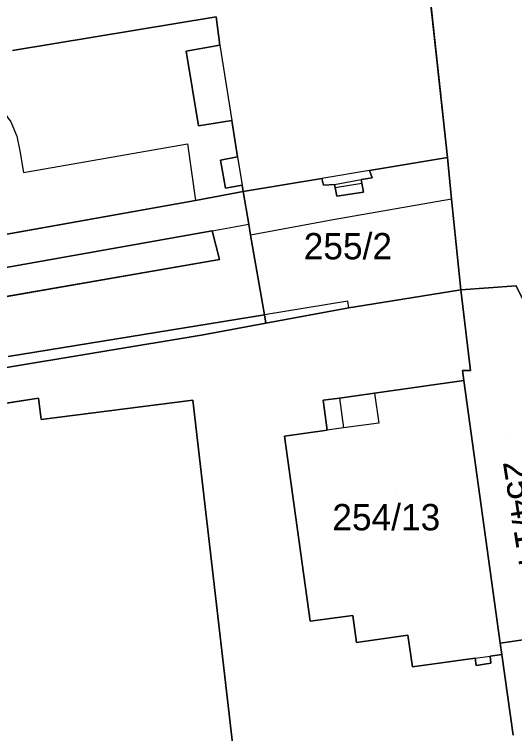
# Model space of a CAD drawing. Extents: x -263423 to -261326, y -1240067 to -1237864.
# Drawn here: x -263283.6 to -263245.7, y -1239493.9 to -1239439.4 of the extents above; entities that cross this region are included whole.
import ezdxf

# ---------------------------------------------------------------- set-up
doc = ezdxf.new("R2010")
doc.units = 0
for name, color, linetype in [('body_kn', 7, 'Continuous'), ('kladpar_druhypozemkov', 7, 'Continuous'), ('kladpar_hranice', 7, 'Continuous'), ('kladpar_parcelnecisla', 7, 'Continuous'), ('kladpar_plochy', 7, 'Continuous'), ('zappar_hrandruhpozemk', 7, 'Continuous')]:
    doc.layers.add(name, color=color, linetype=linetype)

msp = doc.modelspace()

# ---------------------------------------------------------------- linework, layer by layer
at = {"layer": 'body_kn'}
for p, q in [((-263268.28, -1239439.56), (-263268.28, -1239439.56)), ((-263268.02, -1239441.72), (-263268.02, -1239441.72)), ((-263268.02, -1239441.72), (-263268.02, -1239441.72)), ((-263270.55, -1239442.17), (-263270.55, -1239442.17)), ((-263267.1, -1239447.44), (-263267.1, -1239447.44)), ((-263269.63, -1239447.84), (-263269.63, -1239447.84)), ((-263283.4, -1239448.62), (-263283.4, -1239448.62)), ((-263270.47, -1239449.21), (-263270.47, -1239449.21)), ((-263283.18, -1239449.73), (-263283.18, -1239449.73)), ((-263267.97, -1239450.44), (-263267.97, -1239450.44)), ((-263266.66, -1239450.2), (-263266.66, -1239450.2)), ((-263266.66, -1239450.2), (-263266.66, -1239450.2)), ((-263250.76, -1239450.23), (-263250.76, -1239450.23)), ((-263282.88, -1239451.38), (-263282.88, -1239451.38)), ((-263256.66, -1239451.22), (-263256.66, -1239451.22)), ((-263256.66, -1239451.22), (-263256.66, -1239451.22)), ((-263260.28, -1239451.84), (-263260.28, -1239451.84)), ((-263260.28, -1239451.84), (-263260.28, -1239451.84)), ((-263257.3, -1239451.91), (-263257.3, -1239451.91)), ((-263256.47, -1239451.79), (-263256.47, -1239451.79)), ((-263267.58, -1239452.56), (-263267.58, -1239452.56)), ((-263266.32, -1239452.35), (-263266.32, -1239452.35)), ((-263260.15, -1239452.35), (-263260.15, -1239452.35)), ((-263260.15, -1239452.35), (-263260.15, -1239452.35)), ((-263259.33, -1239452.29), (-263259.33, -1239452.29)), ((-263259.33, -1239452.29), (-263259.33, -1239452.29)), ((-263259.28, -1239452.53), (-263259.28, -1239452.53)), ((-263259.28, -1239452.53), (-263259.28, -1239452.53)), ((-263257.24, -1239452.18), (-263257.24, -1239452.18)), ((-263266.24, -1239452.83), (-263266.24, -1239452.83)), ((-263259.14, -1239453.18), (-263259.14, -1239453.18)), ((-263257.11, -1239452.87), (-263257.11, -1239452.87)), ((-263269.86, -1239453.51), (-263269.86, -1239453.51)), ((-263250.46, -1239453.41), (-263250.46, -1239453.41)), ((-263250.46, -1239453.41), (-263250.46, -1239453.41)), ((-263265.81, -1239455.31), (-263265.81, -1239455.31)), ((-263259.41, -1239454.96), (-263259.41, -1239454.96)), ((-263268.6, -1239455.8), (-263268.6, -1239455.8)), ((-263268.6, -1239455.8), (-263268.6, -1239455.8)), ((-263265.69, -1239456.14), (-263265.69, -1239456.14)), ((-263268.04, -1239457.97), (-263268.04, -1239457.97)), ((-263249.74, -1239460.28), (-263249.74, -1239460.28)), ((-263249.74, -1239460.28), (-263249.74, -1239460.28)), ((-263258.3, -1239461.13), (-263258.3, -1239461.13)), ((-263258.3, -1239461.13), (-263258.3, -1239461.13)), ((-263258.24, -1239461.64), (-263258.24, -1239461.64)), ((-263258.24, -1239461.64), (-263258.24, -1239461.64)), ((-263257.13, -1239461.46), (-263257.13, -1239461.46)), ((-263264.63, -1239462.17), (-263264.63, -1239462.17)), ((-263264.52, -1239462.82), (-263264.52, -1239462.82)), ((-263264.52, -1239462.82), (-263264.52, -1239462.82)), ((-263269.27, -1239463.69), (-263269.27, -1239463.69)), ((-263249.62, -1239466.41), (-263249.62, -1239466.41)), ((-263249.26, -1239466.39), (-263249.26, -1239466.39)), ((-263249.01, -1239466.39), (-263249.01, -1239466.39)), ((-263249.52, -1239467.17), (-263249.52, -1239467.17)), ((-263281.76, -1239468.51), (-263281.76, -1239468.51)), ((-263258.94, -1239468.49), (-263258.94, -1239468.49)), ((-263258.94, -1239468.49), (-263258.94, -1239468.49)), ((-263256.29, -1239468.12), (-263256.29, -1239468.12)), ((-263256.29, -1239468.12), (-263256.29, -1239468.12)), ((-263270.06, -1239468.65), (-263270.06, -1239468.65)), ((-263260.19, -1239468.66), (-263260.19, -1239468.66)), ((-263281.55, -1239470.13), (-263281.55, -1239470.13)), ((-263255.97, -1239470.39), (-263255.97, -1239470.39)), ((-263259.88, -1239470.93), (-263259.88, -1239470.93)), ((-263258.63, -1239470.76), (-263258.63, -1239470.76)), ((-263258.63, -1239470.76), (-263258.63, -1239470.76)), ((-263263.12, -1239471.38), (-263263.12, -1239471.38)), ((-263261.16, -1239485.43), (-263261.16, -1239485.43)), ((-263257.93, -1239484.98), (-263257.93, -1239484.98)), ((-263253.75, -1239486.48), (-263253.75, -1239486.48)), ((-263257.64, -1239487.03), (-263257.64, -1239487.03)), ((-263246.77, -1239487.08), (-263246.77, -1239487.08)), ((-263247.53, -1239488.07), (-263247.53, -1239488.07)), ((-263246.65, -1239487.95), (-263246.65, -1239487.95)), ((-263246.65, -1239487.95), (-263246.65, -1239487.95)), ((-263248.66, -1239488.23), (-263248.66, -1239488.23)), ((-263248.66, -1239488.23), (-263248.66, -1239488.23)), ((-263247.46, -1239488.61), (-263247.46, -1239488.61)), ((-263253.41, -1239488.89), (-263253.41, -1239488.89)), ((-263248.59, -1239488.77), (-263248.59, -1239488.77))]:
    msp.add_line(p, q, dxfattribs=at)
at = {"layer": 'kladpar_druhypozemkov'}
for p, q in [((-263257.11, -1239456.27), (-263257.11, -1239456.27)), ((-263246.03, -1239471.32), (-263246.03, -1239471.32)), ((-263254.61, -1239475.52), (-263254.61, -1239475.52))]:
    msp.add_line(p, q, dxfattribs=at)
at = {"layer": 'kladpar_hranice'}
for points in [[(-263245.79, -1239494.08), (-263246.65, -1239487.95), (-263246.77, -1239487.08), (-263243.28, -1239486.58), (-263241.62, -1239484.37), (-263244.04, -1239463.04), (-263245.55, -1239459.98), (-263249.74, -1239460.28), (-263250.46, -1239453.41), (-263250.76, -1239450.23), (-263252.79, -1239431.49), (-263252.5, -1239431.46), (-263252.73, -1239429.25), (-263253.03, -1239429.29), (-263259.71, -1239368.12), (-263260.56, -1239360.67), (-263250.99, -1239359.24), (-263250.19, -1239366.54), (-263228.38, -1239561.19)], [(-263252.79, -1239431.49), (-263250.76, -1239450.23), (-263256.66, -1239451.22), (-263256.47, -1239451.79), (-263257.3, -1239451.91), (-263257.24, -1239452.18), (-263257.11, -1239452.87), (-263259.14, -1239453.18), (-263259.28, -1239452.53), (-263259.33, -1239452.29), (-263260.15, -1239452.35), (-263260.28, -1239451.84), (-263266.24, -1239452.83), (-263266.32, -1239452.35), (-263267.58, -1239452.56), (-263267.97, -1239450.44), (-263266.66, -1239450.2), (-263267.1, -1239447.44), (-263269.63, -1239447.84), (-263270.55, -1239442.17), (-263268.02, -1239441.72), (-263268.28, -1239439.56), (-263283.72, -1239442.13)], [(-263283.72, -1239442.13), (-263268.28, -1239439.56), (-263268.02, -1239441.72), (-263270.55, -1239442.17), (-263269.63, -1239447.84), (-263267.1, -1239447.44), (-263266.66, -1239450.2), (-263267.97, -1239450.44), (-263267.58, -1239452.56), (-263266.32, -1239452.35), (-263266.24, -1239452.83), (-263269.86, -1239453.51), (-263297, -1239458.35)], [(-263260.28, -1239451.84), (-263260.15, -1239452.35), (-263259.33, -1239452.29), (-263259.28, -1239452.53), (-263259.14, -1239453.18), (-263257.11, -1239452.87), (-263257.24, -1239452.18), (-263257.3, -1239451.91), (-263256.47, -1239451.79), (-263256.66, -1239451.22), (-263250.76, -1239450.23), (-263250.46, -1239453.41), (-263249.74, -1239460.28), (-263257.13, -1239461.46), (-263258.24, -1239461.64), (-263264.52, -1239462.82), (-263264.63, -1239462.17), (-263265.69, -1239456.14), (-263265.81, -1239455.31), (-263266.24, -1239452.83), (-263260.28, -1239451.84)], [(-263297, -1239458.35), (-263269.86, -1239453.51), (-263266.24, -1239452.83), (-263265.81, -1239455.31), (-263265.69, -1239456.14), (-263264.63, -1239462.17), (-263284.05, -1239465.34)], [(-263287.58, -1239461.38), (-263268.04, -1239457.97), (-263268.6, -1239455.8), (-263288.08, -1239459.28), (-263287.89, -1239460.55), (-263293.86, -1239461.6), (-263294.23, -1239460.27), (-263320.56, -1239464.91), (-263313.02, -1239465.9), (-263287.58, -1239461.38)], [(-263294.23, -1239460.27), (-263293.86, -1239461.6), (-263287.89, -1239460.55), (-263288.08, -1239459.28), (-263268.6, -1239455.8), (-263268.04, -1239457.97), (-263287.58, -1239461.38), (-263313.02, -1239465.9), (-263320.56, -1239464.91), (-263294.23, -1239460.27)], [(-263264.52, -1239462.82), (-263258.24, -1239461.64), (-263257.13, -1239461.46), (-263249.74, -1239460.28), (-263249.01, -1239466.39), (-263249.26, -1239466.39), (-263249.62, -1239466.41), (-263249.52, -1239467.17), (-263256.29, -1239468.12), (-263258.94, -1239468.49), (-263260.19, -1239468.66), (-263259.88, -1239470.93), (-263263.12, -1239471.38), (-263261.16, -1239485.43), (-263257.93, -1239484.98), (-263257.64, -1239487.03), (-263253.75, -1239486.48), (-263253.41, -1239488.89), (-263248.66, -1239488.23), (-263248.59, -1239488.77), (-263247.46, -1239488.61), (-263247.53, -1239488.07), (-263246.65, -1239487.95), (-263245.79, -1239494.08)], [(-263249.74, -1239460.28), (-263245.55, -1239459.98), (-263244.04, -1239463.04), (-263241.62, -1239484.37), (-263243.28, -1239486.58), (-263246.77, -1239487.08), (-263249.52, -1239467.17), (-263249.62, -1239466.41), (-263249.26, -1239466.39), (-263249.01, -1239466.39), (-263249.74, -1239460.28)], [(-263284.05, -1239465.34), (-263264.63, -1239462.17), (-263264.52, -1239462.82), (-263269.27, -1239463.69), (-263316.6, -1239471.55)], [(-263389.91, -1239532.38), (-263397.62, -1239493.07), (-263395.75, -1239492.74), (-263353.87, -1239485.43), (-263325.89, -1239479.84), (-263317.64, -1239478.22), (-263315.49, -1239477.79), (-263315.85, -1239475.77), (-263316.6, -1239471.55), (-263269.27, -1239463.69), (-263264.52, -1239462.82)], [(-263246.65, -1239487.95), (-263247.53, -1239488.07), (-263247.46, -1239488.61), (-263248.59, -1239488.77), (-263248.66, -1239488.23), (-263253.41, -1239488.89), (-263253.75, -1239486.48), (-263257.64, -1239487.03), (-263257.93, -1239484.98), (-263261.16, -1239485.43), (-263263.12, -1239471.38), (-263259.88, -1239470.93), (-263260.19, -1239468.66), (-263258.94, -1239468.49), (-263256.29, -1239468.12), (-263249.52, -1239467.17), (-263246.77, -1239487.08), (-263246.65, -1239487.95)], [(-263266.8, -1239496.84), (-263270.06, -1239468.65), (-263281.55, -1239470.13), (-263281.76, -1239468.51), (-263288.17, -1239469.5), (-263287.73, -1239473.48), (-263293.36, -1239474.1), (-263293.55, -1239472.76), (-263301.84, -1239473.75), (-263301.82, -1239475.02), (-263310.21, -1239475.95), (-263308.82, -1239489.52), (-263309.59, -1239504.76), (-263297.4, -1239503.54), (-263290.42, -1239499.3), (-263266.8, -1239496.84)], [(-263266.8, -1239496.84), (-263290.42, -1239499.3), (-263297.4, -1239503.54), (-263309.59, -1239504.76), (-263308.82, -1239489.52), (-263310.21, -1239475.95), (-263301.82, -1239475.02), (-263301.84, -1239473.75), (-263293.55, -1239472.76), (-263293.36, -1239474.1), (-263287.73, -1239473.48), (-263288.17, -1239469.5), (-263281.76, -1239468.51), (-263281.55, -1239470.13), (-263270.06, -1239468.65), (-263266.8, -1239496.84)]]:
    msp.add_lwpolyline(points, dxfattribs=at)
at = {"layer": 'kladpar_plochy'}
for p, q in [((-263250.76, -1239450.23), (-263252.79, -1239431.49)), ((-263252.79, -1239431.49), (-263250.76, -1239450.23)), ((-263283.72, -1239442.13), (-263268.28, -1239439.56)), ((-263268.28, -1239439.56), (-263283.72, -1239442.13)), ((-263268.28, -1239439.56), (-263268.02, -1239441.72)), ((-263268.02, -1239441.72), (-263268.28, -1239439.56)), ((-263268.02, -1239441.72), (-263270.55, -1239442.17)), ((-263270.55, -1239442.17), (-263268.02, -1239441.72)), ((-263270.55, -1239442.17), (-263269.63, -1239447.84)), ((-263269.63, -1239447.84), (-263270.55, -1239442.17)), ((-263269.63, -1239447.84), (-263267.1, -1239447.44)), ((-263267.1, -1239447.44), (-263269.63, -1239447.84)), ((-263267.1, -1239447.44), (-263266.66, -1239450.2)), ((-263266.66, -1239450.2), (-263267.1, -1239447.44)), ((-263266.66, -1239450.2), (-263267.97, -1239450.44)), ((-263267.97, -1239450.44), (-263266.66, -1239450.2)), ((-263267.97, -1239450.44), (-263267.58, -1239452.56)), ((-263267.58, -1239452.56), (-263267.97, -1239450.44)), ((-263250.76, -1239450.23), (-263256.66, -1239451.22)), ((-263250.46, -1239453.41), (-263250.76, -1239450.23)), ((-263256.66, -1239451.22), (-263256.47, -1239451.79)), ((-263260.28, -1239451.84), (-263266.24, -1239452.83)), ((-263260.15, -1239452.35), (-263260.28, -1239451.84)), ((-263256.47, -1239451.79), (-263257.3, -1239451.91)), ((-263257.3, -1239451.91), (-263257.24, -1239452.18)), ((-263267.58, -1239452.56), (-263266.32, -1239452.35)), ((-263266.32, -1239452.35), (-263267.58, -1239452.56)), ((-263266.32, -1239452.35), (-263266.24, -1239452.83)), ((-263266.24, -1239452.83), (-263266.32, -1239452.35)), ((-263259.33, -1239452.29), (-263260.15, -1239452.35)), ((-263259.28, -1239452.53), (-263259.33, -1239452.29)), ((-263259.14, -1239453.18), (-263259.28, -1239452.53)), ((-263257.24, -1239452.18), (-263257.11, -1239452.87)), ((-263269.86, -1239453.51), (-263266.24, -1239452.83)), ((-263266.24, -1239452.83), (-263269.86, -1239453.51)), ((-263266.24, -1239452.83), (-263265.81, -1239455.31)), ((-263257.11, -1239452.87), (-263259.14, -1239453.18)), ((-263297, -1239458.35), (-263269.86, -1239453.51)), ((-263269.86, -1239453.51), (-263297, -1239458.35)), ((-263249.74, -1239460.28), (-263250.46, -1239453.41)), ((-263265.81, -1239455.31), (-263265.69, -1239456.14)), ((-263268.6, -1239455.8), (-263288.08, -1239459.28)), ((-263268.04, -1239457.97), (-263268.6, -1239455.8)), ((-263265.69, -1239456.14), (-263264.63, -1239462.17)), ((-263287.58, -1239461.38), (-263268.04, -1239457.97)), ((-263257.13, -1239461.46), (-263249.74, -1239460.28)), ((-263245.55, -1239459.98), (-263249.74, -1239460.28)), ((-263249.74, -1239460.28), (-263249.01, -1239466.39)), ((-263264.52, -1239462.82), (-263258.24, -1239461.64)), ((-263258.24, -1239461.64), (-263257.13, -1239461.46)), ((-263264.63, -1239462.17), (-263284.05, -1239465.34)), ((-263269.27, -1239463.69), (-263264.52, -1239462.82)), ((-263316.6, -1239471.55), (-263269.27, -1239463.69)), ((-263249.26, -1239466.39), (-263249.62, -1239466.41)), ((-263249.62, -1239466.41), (-263249.52, -1239467.17)), ((-263249.01, -1239466.39), (-263249.26, -1239466.39)), ((-263249.52, -1239467.17), (-263256.29, -1239468.12)), ((-263281.76, -1239468.51), (-263288.17, -1239469.5)), ((-263281.55, -1239470.13), (-263281.76, -1239468.51)), ((-263258.94, -1239468.49), (-263260.19, -1239468.66)), ((-263256.29, -1239468.12), (-263258.94, -1239468.49)), ((-263270.06, -1239468.65), (-263281.55, -1239470.13)), ((-263266.8, -1239496.84), (-263270.06, -1239468.65)), ((-263260.19, -1239468.66), (-263259.88, -1239470.93)), ((-263259.88, -1239470.93), (-263263.12, -1239471.38)), ((-263263.12, -1239471.38), (-263261.16, -1239485.43)), ((-263261.16, -1239485.43), (-263257.93, -1239484.98)), ((-263257.93, -1239484.98), (-263257.64, -1239487.03)), ((-263257.64, -1239487.03), (-263253.75, -1239486.48)), ((-263253.75, -1239486.48), (-263253.41, -1239488.89)), ((-263246.77, -1239487.08), (-263243.28, -1239486.58)), ((-263246.65, -1239487.95), (-263246.77, -1239487.08)), ((-263247.53, -1239488.07), (-263246.65, -1239487.95)), ((-263247.46, -1239488.61), (-263247.53, -1239488.07)), ((-263246.65, -1239487.95), (-263245.79, -1239494.08)), ((-263245.79, -1239494.08), (-263246.65, -1239487.95)), ((-263253.41, -1239488.89), (-263248.66, -1239488.23)), ((-263248.66, -1239488.23), (-263248.59, -1239488.77)), ((-263248.59, -1239488.77), (-263247.46, -1239488.61))]:
    msp.add_line(p, q, dxfattribs=at)
for points in [[(-263260.28, -1239451.84), (-263260.15, -1239452.35), (-263259.33, -1239452.29), (-263259.28, -1239452.53), (-263259.14, -1239453.18), (-263257.11, -1239452.87), (-263257.24, -1239452.18), (-263257.3, -1239451.91), (-263256.47, -1239451.79), (-263256.66, -1239451.22), (-263250.76, -1239450.23), (-263250.46, -1239453.41), (-263249.74, -1239460.28), (-263257.13, -1239461.46), (-263258.24, -1239461.64), (-263264.52, -1239462.82), (-263264.63, -1239462.17), (-263265.69, -1239456.14), (-263265.81, -1239455.31), (-263266.24, -1239452.83)], [(-263294.23, -1239460.27), (-263293.86, -1239461.6), (-263287.89, -1239460.55), (-263288.08, -1239459.28), (-263268.6, -1239455.8), (-263268.04, -1239457.97), (-263287.58, -1239461.38), (-263313.02, -1239465.9), (-263320.56, -1239464.91)], [(-263249.74, -1239460.28), (-263245.55, -1239459.98), (-263244.04, -1239463.04), (-263241.62, -1239484.37), (-263243.28, -1239486.58), (-263246.77, -1239487.08), (-263249.52, -1239467.17), (-263249.62, -1239466.41), (-263249.26, -1239466.39), (-263249.01, -1239466.39)], [(-263246.65, -1239487.95), (-263247.53, -1239488.07), (-263247.46, -1239488.61), (-263248.59, -1239488.77), (-263248.66, -1239488.23), (-263253.41, -1239488.89), (-263253.75, -1239486.48), (-263257.64, -1239487.03), (-263257.93, -1239484.98), (-263261.16, -1239485.43), (-263263.12, -1239471.38), (-263259.88, -1239470.93), (-263260.19, -1239468.66), (-263258.94, -1239468.49), (-263256.29, -1239468.12), (-263249.52, -1239467.17), (-263246.77, -1239487.08)], [(-263266.8, -1239496.84), (-263290.42, -1239499.3), (-263297.4, -1239503.54), (-263309.59, -1239504.76), (-263308.82, -1239489.52), (-263310.21, -1239475.95), (-263301.82, -1239475.02), (-263301.84, -1239473.75), (-263293.55, -1239472.76), (-263293.36, -1239474.1), (-263287.73, -1239473.48), (-263288.17, -1239469.5), (-263281.76, -1239468.51), (-263281.55, -1239470.13), (-263270.06, -1239468.65)]]:
    msp.add_lwpolyline(points, close=True, dxfattribs=at)
msp.add_lwpolyline([(-263284.05, -1239465.34), (-263264.63, -1239462.17), (-263264.52, -1239462.82), (-263269.27, -1239463.69), (-263316.6, -1239471.55)], dxfattribs=at)
at = {"layer": 'zappar_hrandruhpozemk'}
for p, q in [((-263268.02, -1239441.72), (-263267.1, -1239447.44)), ((-263282.88, -1239451.38), (-263270.47, -1239449.21)), ((-263270.47, -1239449.21), (-263269.86, -1239453.51)), ((-263266.66, -1239450.2), (-263266.32, -1239452.35)), ((-263256.66, -1239451.22), (-263260.28, -1239451.84)), ((-263260.15, -1239452.35), (-263260.28, -1239451.84)), ((-263259.33, -1239452.29), (-263257.3, -1239451.91)), ((-263259.28, -1239452.53), (-263257.24, -1239452.18)), ((-263250.46, -1239453.41), (-263259.41, -1239454.96)), ((-263268.6, -1239455.8), (-263265.81, -1239455.31)), ((-263259.41, -1239454.96), (-263265.69, -1239456.14)), ((-263258.3, -1239461.13), (-263264.63, -1239462.17)), ((-263258.24, -1239461.64), (-263258.3, -1239461.13)), ((-263258.94, -1239468.49), (-263258.63, -1239470.76)), ((-263256.29, -1239468.12), (-263255.97, -1239470.39)), ((-263255.97, -1239470.39), (-263258.63, -1239470.76)), ((-263258.63, -1239470.76), (-263259.88, -1239470.93)), ((-263248.66, -1239488.23), (-263247.53, -1239488.07))]:
    msp.add_line(p, q, dxfattribs=at)
msp.add_lwpolyline([(-263286.13, -1239445.6), (-263285.41, -1239445.8), (-263284.78, -1239446.3), (-263283.85, -1239447.53), (-263283.4, -1239448.62), (-263283.18, -1239449.73), (-263282.88, -1239451.38)], dxfattribs=at)

# ---------------------------------------------------------------- texts
at = {"layer": 'kladpar_parcelnecisla'}
for s, p in [('255/2', (-263261.653, -1239457.97)), ('254/13', (-263259.485, -1239478.53))]:
    msp.add_text(s, height=2, dxfattribs=at).set_placement(p)
msp.add_text('254/14', height=2, rotation=279, dxfattribs=at).set_placement((-263246.565, -1239473.361))

doc.saveas('drawing.dxf')
